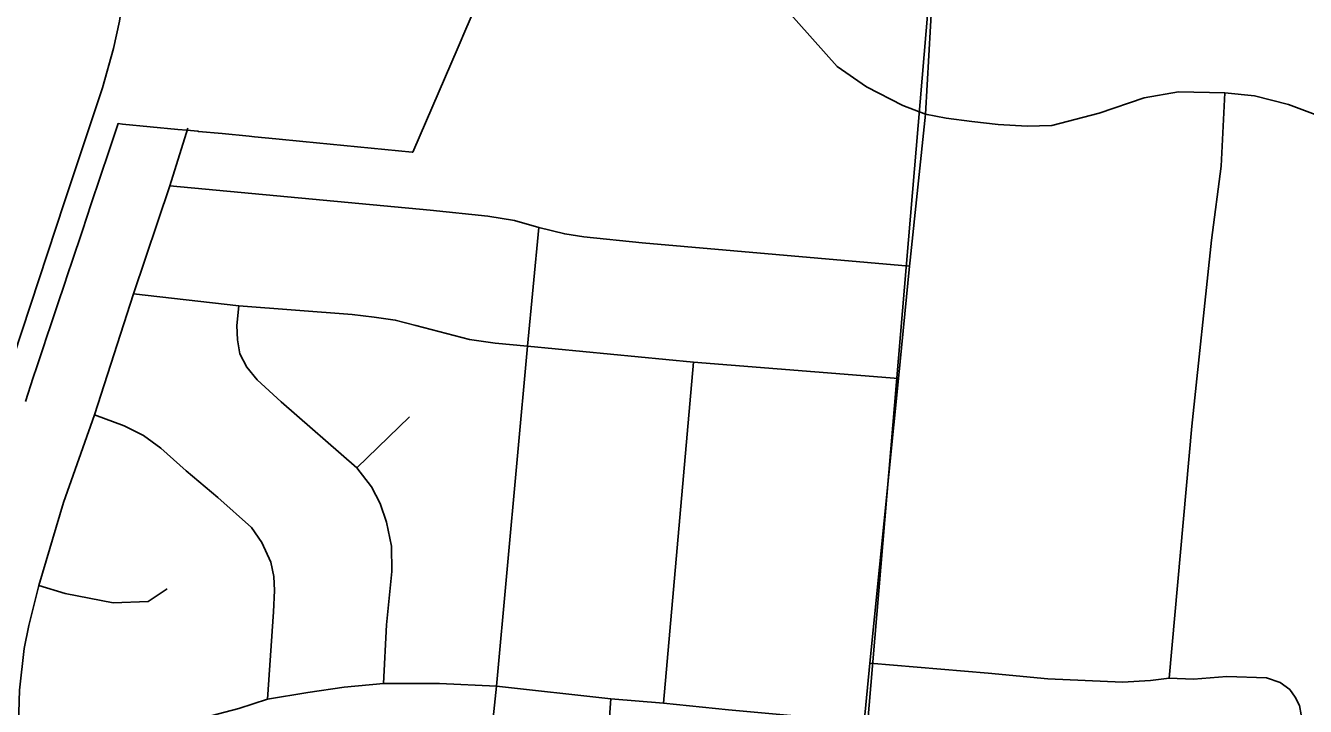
# Model space of a CAD drawing. Extents: x 0 to 34, y 0 to 22.
# Drawn here: x 2.397 to 3.016, y 18.705 to 19.034 of the extents above; entities that cross this region are included whole.
import ezdxf

# ---------------------------------------------------------------- set-up
doc = ezdxf.new("R2010")
doc.units = 0
for name, color, linetype in [('GM_X_City_Street', 7, 'Continuous'), ('GM_X_Corporation', 7, 'Continuous'), ('GM_X_County_Road', 7, 'Continuous'), ('GM_X_Rail_Line', 7, 'Continuous'), ('GM_X_State_Route', 7, 'Continuous')]:
    doc.layers.add(name, color=color, linetype=linetype)

msp = doc.modelspace()

# ---------------------------------------------------------------- linework, layer by layer
at = {"layer": 'GM_X_City_Street'}
for p, q in [((2.70549, 18.70698), (2.72011, 18.87162)), ((2.55742, 18.82056), (2.58297, 18.84516)), ((2.66892, 18.5664), (2.68017, 18.70901))]:
    msp.add_line(p, q, dxfattribs=at)
for points in [[(2.41777, 19.23876), (2.42564, 19.23716), (2.45339, 19.22683), (2.4963, 19.21057), (2.55548, 19.18541), (2.6251, 19.15552), (2.66348, 19.1388), (2.69192, 19.12528), (2.70412, 19.11847), (2.71895, 19.10695), (2.73606, 19.08993), (2.75169, 19.06421), (2.75737, 19.05351), (2.76433, 19.04255), (2.78947, 19.01444), (2.80353, 19.00451), (2.82119, 18.99548), (2.83215, 18.99141)], [(2.83215, 18.99141), (2.84213, 18.98939), (2.85441, 18.98786), (2.86724, 18.98633), (2.88119, 18.98549), (2.89304, 18.9859), (2.91592, 18.99176), (2.93768, 18.99929), (2.95427, 19.00208), (2.97673, 19.00167), (2.99096, 19.00013), (3.00742, 18.99609), (3.0268, 18.98884), (3.08608, 18.96247), (3.15136, 18.93486), (3.20938, 18.91087), (3.26113, 18.88883), (3.32767, 18.86107), (3.39221, 18.83315), (3.40833, 18.82706), (3.51108, 18.7807), (3.59477, 18.74335), (3.60216, 18.74025)], [(2.94982, 18.71896), (2.96075, 18.84074), (2.97027, 18.93056), (2.97493, 18.96629), (2.97673, 19.00167)], [(2.40099, 18.56351), (2.39981, 18.59181), (2.39355, 18.66143), (2.39393, 18.69154), (2.39452, 18.71324), (2.39676, 18.73329), (2.39901, 18.74436), (2.40382, 18.76378), (2.41573, 18.80383), (2.43071, 18.84623), (2.44959, 18.90463), (2.46719, 18.95675), (2.47584, 18.98461)], [(2.46719, 18.95675), (2.59285, 18.94497), (2.62075, 18.94204), (2.63366, 18.93998), (2.64541, 18.9366), (2.6579, 18.93352), (2.66714, 18.93206), (2.69519, 18.92927), (2.82438, 18.9179)], [(2.61235, 18.54121), (2.6152, 18.57151), (2.61659, 18.58371), (2.6159, 18.61472), (2.61643, 18.63393), (2.62487, 18.71509), (2.63983, 18.87929), (2.64541, 18.9366)], [(2.44959, 18.90463), (2.50041, 18.8988), (2.55514, 18.8946), (2.56584, 18.89324), (2.57599, 18.89189), (2.58597, 18.88929), (2.61189, 18.88254), (2.62422, 18.88078), (2.63983, 18.87929), (2.72011, 18.87162), (2.81901, 18.86371)], [(2.5703, 18.71646), (2.57183, 18.74472), (2.57441, 18.77054), (2.57414, 18.78277), (2.57183, 18.79433), (2.5687, 18.8033), (2.56449, 18.81132), (2.55742, 18.82056), (2.52099, 18.8525), (2.5093, 18.8631), (2.50441, 18.86922), (2.5009, 18.87563), (2.49979, 18.8824), (2.49943, 18.88927), (2.50041, 18.8988)], [(2.43071, 18.84623), (2.44507, 18.84082), (2.45447, 18.83618), (2.46281, 18.83004), (2.47499, 18.81913), (2.4903, 18.80627), (2.50665, 18.79177), (2.51152, 18.78446), (2.51593, 18.77495), (2.51744, 18.76811), (2.51767, 18.76127), (2.5172, 18.75106), (2.51424, 18.70882)], [(2.40382, 18.76378), (2.41666, 18.75992), (2.43975, 18.75543), (2.45676, 18.75607), (2.4659, 18.76217)], [(2.80522, 18.72626), (2.86239, 18.72137), (2.89125, 18.71875), (2.92725, 18.71707), (2.94079, 18.71791), (2.94982, 18.71896), (2.96157, 18.71843), (2.97762, 18.7198), (2.99683, 18.71917), (3.00344, 18.71697), (3.00806, 18.7135), (3.01058, 18.70983), (3.01268, 18.70585), (3.01352, 18.70122), (3.01268, 18.69577), (3.00827, 18.68443), (3.00092, 18.66554), (2.99567, 18.64707), (2.99463, 18.63626)], [(2.33092, 18.69282), (2.39393, 18.69154), (2.44459, 18.69303), (2.46302, 18.69574), (2.48388, 18.69994), (2.50041, 18.70441), (2.51424, 18.70882), (2.53373, 18.71199), (2.55134, 18.71457), (2.5703, 18.71646), (2.5974, 18.71646), (2.62487, 18.71509), (2.68017, 18.70901), (2.70549, 18.70698), (2.73692, 18.70373), (2.80247, 18.69779)]]:
    msp.add_lwpolyline(points, dxfattribs=at)
at = {"layer": 'GM_X_Corporation'}
msp.add_lwpolyline([(1.91189, 19.63153), (1.91189, 18.61074), (2.78953, 18.52507), (2.87529, 19.53828)], close=True, dxfattribs=at)
for points in [[(2.62875, 19.0756), (2.61008, 19.03236), (2.60633, 19.02367), (2.58447, 18.97303), (2.58422, 18.97306), (2.57102, 18.97433), (2.55782, 18.97561), (2.54463, 18.97688), (2.53143, 18.97816), (2.51842, 18.97941), (2.50812, 18.98041), (2.50542, 18.98067), (2.49241, 18.98193), (2.48097, 18.98303), (2.48072, 18.98306), (2.47538, 18.98357), (2.47105, 18.98399), (2.44431, 18.98657), (2.44212, 18.98679), (2.43782, 18.97387), (2.43352, 18.96097), (2.42922, 18.94806), (2.42491, 18.93515), (2.42429, 18.93327), (2.42044, 18.92175), (2.41744, 18.9128), (2.41659, 18.91023), (2.41274, 18.89872), (2.40889, 18.8872), (2.40846, 18.88592), (2.40534, 18.87658), (2.40504, 18.87568), (2.4029, 18.86927), (2.4012, 18.86415), (2.39737, 18.85263)], [(2.39737, 18.85263), (2.4012, 18.86415), (2.4029, 18.86927), (2.40504, 18.87568), (2.40534, 18.87658), (2.40846, 18.88592), (2.40889, 18.8872), (2.41274, 18.89872), (2.41659, 18.91023), (2.41744, 18.9128), (2.42044, 18.92175), (2.42429, 18.93327), (2.42491, 18.93515), (2.42922, 18.94806), (2.43352, 18.96097), (2.43782, 18.97387), (2.44212, 18.98679), (2.44431, 18.98657), (2.47105, 18.98399), (2.47538, 18.98357), (2.48072, 18.98306), (2.48097, 18.98303), (2.49241, 18.98193), (2.50542, 18.98067), (2.50812, 18.98041), (2.51842, 18.97941), (2.53143, 18.97816), (2.54463, 18.97688), (2.55782, 18.97561), (2.57102, 18.97433), (2.58422, 18.97306), (2.58447, 18.97303), (2.60633, 19.02367), (2.61008, 19.03236), (2.62875, 19.0756)]]:
    msp.add_lwpolyline(points, dxfattribs=at)
at = {"layer": 'GM_X_County_Road'}
for p, q in [((2.83215, 18.99141), (2.8355, 19.05119)), ((2.8247, 18.92092), (2.83215, 18.99141))]:
    msp.add_line(p, q, dxfattribs=at)
msp.add_lwpolyline([(2.78729, 18.52899), (2.78991, 18.5549), (2.79643, 18.62625), (2.80247, 18.69779), (2.80522, 18.72626), (2.81901, 18.86371), (2.82438, 18.9179), (2.8247, 18.92092)], dxfattribs=at)
at = {"layer": 'GM_X_Rail_Line'}
msp.add_lwpolyline([(2.38635, 19.28877), (2.3998, 19.26366), (2.40481, 19.25029), (2.4108, 19.23265), (2.42794, 19.17366), (2.44058, 19.12772), (2.4423, 19.11919), (2.44378, 19.11131), (2.44501, 19.10344), (2.44583, 19.09408), (2.44657, 19.0858), (2.44673, 19.0748), (2.44632, 19.06447), (2.44468, 19.04847), (2.44287, 19.03633), (2.43992, 19.02312), (2.43467, 19.00408), (2.41629, 18.94895), (2.371, 18.81211)], dxfattribs=at)
at = {"layer": 'GM_X_State_Route'}
for p, q in [((2.8355, 19.05119), (2.83215, 18.99141)), ((2.83215, 18.99141), (2.8247, 18.92092))]:
    msp.add_line(p, q, dxfattribs=at)
msp.add_lwpolyline([(2.8247, 18.92092), (2.82438, 18.9179), (2.81901, 18.86371), (2.80522, 18.72626), (2.80247, 18.69779), (2.79643, 18.62625), (2.78991, 18.5549), (2.78729, 18.52899)], dxfattribs=at)

doc.saveas('drawing.dxf')
